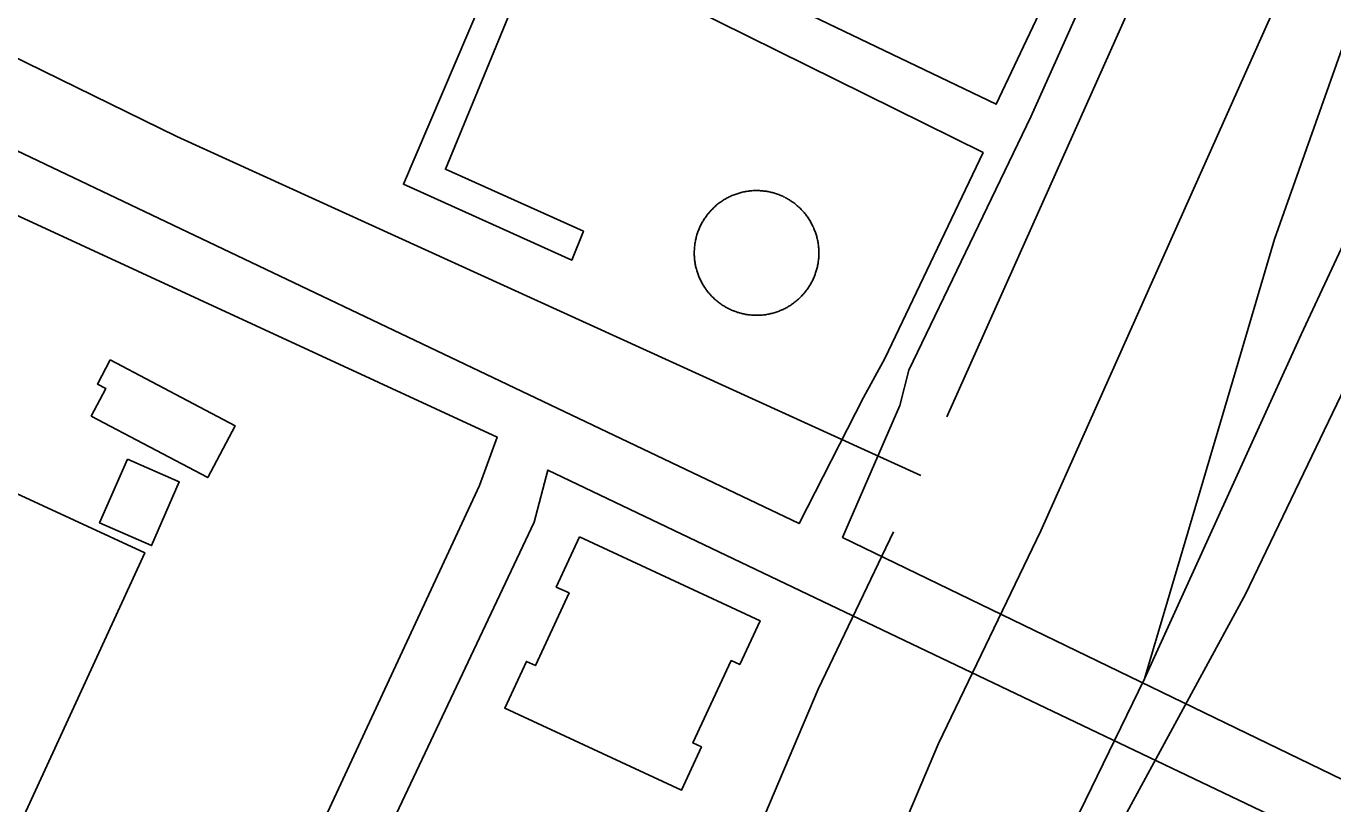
# Model space of a CAD drawing. Extents: x 3683613 to 3738215, y 469626 to 495384.
# Drawn here: x 3700142.6 to 3700439.3, y 477975.6 to 478152 of the extents above; entities that cross this region are included whole.
import ezdxf

# ---------------------------------------------------------------- set-up
doc = ezdxf.new("R2010")
doc.units = 0
for name, color, linetype in [('V-BLDG-OTLN', 7, 'Continuous'), ('V-DOMW-TANK', 7, 'Continuous'), ('V-RAIL-TRAK', 7, 'Continuous'), ('V-ROAD-CNTR', 7, 'Continuous'), ('V-UTIL-LINE', 7, 'Continuous')]:
    doc.layers.add(name, color=color, linetype=linetype)

msp = doc.modelspace()

# ---------------------------------------------------------------- linework, layer by layer
at = {"layer": 'V-BLDG-OTLN'}
for points in [[(3700161.69, 478076.3), (3700190.06, 478061.32), (3700183.86, 478049.56), (3700157.38, 478063.53), (3700160.69, 478069.8), (3700158.79, 478070.8)], [(3700077.83, 477957.72), (3700122.34, 478054.3), (3700169.54, 478032.54), (3700125.02, 477935.97)], [(3700165.61, 478053.74), (3700177.39, 478048.6), (3700171.09, 478034.15), (3700159.3, 478039.3)], [(3700268.26, 478036.1), (3700309.25, 478017.1), (3700304.64, 478007.15), (3700302.69, 478008.06), (3700294.02, 477989.36), (3700295.94, 477988.47), (3700291.38, 477978.64), (3700251.27, 477997.23), (3700256.2, 478007.86), (3700258.24, 478006.92), (3700265.88, 478023.4), (3700262.99, 478024.75)]]:
    msp.add_lwpolyline(points, close=True, dxfattribs=at)
at = {"layer": 'V-DOMW-TANK'}
for points in [[(3700295.66, 478094.52), (3700295.56, 478094.74), (3700295.46, 478094.97), (3700295.36, 478095.19), (3700295.27, 478095.42), (3700295.19, 478095.65), (3700295.1, 478095.89), (3700295.02, 478096.12), (3700294.95, 478096.35), (3700294.88, 478096.59), (3700294.81, 478096.83), (3700294.75, 478097.07), (3700294.69, 478097.31), (3700294.63, 478097.55), (3700294.58, 478097.79), (3700294.54, 478098.03), (3700294.5, 478098.28), (3700294.46, 478098.52), (3700294.43, 478098.77), (3700294.4, 478099.01), (3700294.37, 478099.26), (3700294.35, 478099.5), (3700294.33, 478099.75), (3700294.32, 478100), (3700294.31, 478100.24), (3700294.31, 478100.49), (3700294.31, 478100.74), (3700294.32, 478100.98), (3700294.33, 478101.23), (3700294.34, 478101.48), (3700294.36, 478101.72), (3700294.38, 478101.97), (3700294.41, 478102.22), (3700294.44, 478102.46), (3700294.48, 478102.7), (3700294.52, 478102.95), (3700294.56, 478103.19), (3700294.61, 478103.43), (3700294.66, 478103.67), (3700294.72, 478103.92), (3700294.78, 478104.15), (3700294.84, 478104.39), (3700294.92, 478104.63), (3700294.99, 478104.87), (3700295.06, 478105.1), (3700295.15, 478105.33), (3700295.23, 478105.56), (3700295.32, 478105.8), (3700295.42, 478106.02), (3700295.51, 478106.25), (3700295.61, 478106.48), (3700295.72, 478106.7), (3700295.83, 478106.92), (3700295.94, 478107.14), (3700296.06, 478107.36), (3700296.18, 478107.57), (3700296.3, 478107.79), (3700296.43, 478108), (3700296.56, 478108.21), (3700296.7, 478108.41), (3700296.84, 478108.61), (3700296.98, 478108.82), (3700297.13, 478109.02), (3700297.28, 478109.21), (3700297.43, 478109.41), (3700297.59, 478109.6), (3700297.74, 478109.79), (3700297.91, 478109.97), (3700298.07, 478110.16), (3700298.24, 478110.34), (3700298.42, 478110.51), (3700298.59, 478110.69), (3700298.77, 478110.86), (3700298.95, 478111.02), (3700299.13, 478111.19), (3700299.32, 478111.35), (3700299.51, 478111.51), (3700299.7, 478111.66), (3700299.9, 478111.82), (3700300.1, 478111.96), (3700300.3, 478112.1), (3700300.5, 478112.25), (3700300.71, 478112.38), (3700300.91, 478112.52), (3700301.12, 478112.65), (3700301.34, 478112.77), (3700301.55, 478112.9), (3700301.77, 478113.02), (3700301.98, 478113.13), (3700302.21, 478113.24), (3700302.43, 478113.35), (3700302.65, 478113.45), (3700302.88, 478113.55), (3700303.11, 478113.65), (3700303.34, 478113.74), (3700303.57, 478113.83), (3700303.8, 478113.91), (3700304.03, 478113.99), (3700304.27, 478114.06), (3700304.51, 478114.14), (3700304.74, 478114.2)], [(3700304.74, 478114.2), (3700304.98, 478114.26), (3700305.22, 478114.32), (3700305.46, 478114.38), (3700305.7, 478114.43), (3700305.95, 478114.47), (3700306.19, 478114.52), (3700306.44, 478114.55), (3700306.68, 478114.59), (3700306.93, 478114.61), (3700307.17, 478114.64), (3700307.42, 478114.66), (3700307.66, 478114.68), (3700307.91, 478114.69), (3700308.16, 478114.7), (3700308.4, 478114.7), (3700308.65, 478114.7), (3700308.9, 478114.69), (3700309.15, 478114.68), (3700309.39, 478114.67), (3700309.64, 478114.65), (3700309.88, 478114.63), (3700310.13, 478114.6), (3700310.37, 478114.57), (3700310.62, 478114.53), (3700310.86, 478114.49), (3700311.1, 478114.45), (3700311.35, 478114.4), (3700311.59, 478114.35), (3700311.83, 478114.29), (3700312.07, 478114.23), (3700312.31, 478114.17), (3700312.54, 478114.1), (3700312.78, 478114.02), (3700313.01, 478113.95), (3700313.25, 478113.86), (3700313.48, 478113.78), (3700313.71, 478113.69), (3700313.94, 478113.6), (3700314.17, 478113.5), (3700314.39, 478113.4), (3700314.61, 478113.29), (3700314.84, 478113.18), (3700315.05, 478113.07), (3700315.27, 478112.95), (3700315.49, 478112.83), (3700315.7, 478112.71), (3700315.91, 478112.58), (3700316.12, 478112.45), (3700316.33, 478112.31), (3700316.53, 478112.17), (3700316.73, 478112.03), (3700316.93, 478111.88), (3700317.13, 478111.73), (3700317.32, 478111.58), (3700317.51, 478111.42), (3700317.7, 478111.27), (3700317.89, 478111.1), (3700318.07, 478110.94), (3700318.25, 478110.77), (3700318.43, 478110.6), (3700318.6, 478110.42), (3700318.77, 478110.24), (3700318.94, 478110.06), (3700319.1, 478109.88), (3700319.26, 478109.69), (3700319.42, 478109.5), (3700319.58, 478109.31), (3700319.73, 478109.11), (3700319.88, 478108.92), (3700320.02, 478108.71), (3700320.16, 478108.51), (3700320.3, 478108.3), (3700320.43, 478108.1), (3700320.56, 478107.89), (3700320.69, 478107.68), (3700320.81, 478107.46), (3700320.93, 478107.24), (3700321.04, 478107.02), (3700321.15, 478106.8), (3700321.26, 478106.58), (3700321.36, 478106.36), (3700321.47, 478106.13), (3700321.56, 478105.9), (3700321.65, 478105.67), (3700321.74, 478105.44), (3700321.82, 478105.21), (3700321.9, 478104.98), (3700321.98, 478104.74), (3700322.05, 478104.51), (3700322.12, 478104.27), (3700322.18, 478104.03), (3700322.24, 478103.79), (3700322.29, 478103.55), (3700322.34, 478103.3), (3700322.39, 478103.06), (3700322.43, 478102.82), (3700322.47, 478102.58), (3700322.5, 478102.33), (3700322.53, 478102.09), (3700322.55, 478101.84)], [(3700322.55, 478101.84), (3700322.57, 478101.6), (3700322.59, 478101.35), (3700322.6, 478101.1), (3700322.61, 478100.85), (3700322.61, 478100.61), (3700322.61, 478100.36), (3700322.61, 478100.11), (3700322.6, 478099.87), (3700322.58, 478099.62), (3700322.56, 478099.37), (3700322.54, 478099.13), (3700322.51, 478098.88), (3700322.48, 478098.64), (3700322.45, 478098.39), (3700322.41, 478098.15), (3700322.37, 478097.91), (3700322.32, 478097.67), (3700322.26, 478097.42), (3700322.21, 478097.18), (3700322.15, 478096.94), (3700322.08, 478096.7), (3700322.01, 478096.47), (3700321.94, 478096.23), (3700321.86, 478096), (3700321.78, 478095.76), (3700321.7, 478095.53), (3700321.6, 478095.3), (3700321.51, 478095.07), (3700321.41, 478094.85), (3700321.31, 478094.62), (3700321.21, 478094.4), (3700321.1, 478094.18), (3700320.98, 478093.96), (3700320.87, 478093.74), (3700320.75, 478093.52), (3700320.62, 478093.31), (3700320.49, 478093.1), (3700320.36, 478092.89), (3700320.23, 478092.68), (3700320.09, 478092.48), (3700319.94, 478092.28), (3700319.8, 478092.08), (3700319.65, 478091.88), (3700319.5, 478091.69), (3700319.34, 478091.5), (3700319.18, 478091.31), (3700319.02, 478091.12), (3700318.85, 478090.94), (3700318.68, 478090.76), (3700318.51, 478090.59), (3700318.33, 478090.41), (3700318.16, 478090.24), (3700317.97, 478090.07), (3700317.79, 478089.91), (3700317.6, 478089.75), (3700317.41, 478089.59), (3700317.22, 478089.43), (3700317.03, 478089.28), (3700316.83, 478089.14), (3700316.63, 478088.99), (3700316.42, 478088.85), (3700316.22, 478088.71), (3700316.01, 478088.58), (3700315.8, 478088.45), (3700315.59, 478088.32), (3700315.38, 478088.2), (3700315.16, 478088.08), (3700314.94, 478087.97), (3700314.72, 478087.86), (3700314.5, 478087.75), (3700314.27, 478087.65), (3700314.05, 478087.55), (3700313.82, 478087.45), (3700313.59, 478087.36), (3700313.36, 478087.27), (3700313.12, 478087.19), (3700312.89, 478087.11), (3700312.66, 478087.03), (3700312.42, 478086.96), (3700312.18, 478086.9), (3700311.94, 478086.83), (3700311.71, 478086.77), (3700311.46, 478086.72), (3700311.22, 478086.67), (3700310.98, 478086.62), (3700310.73, 478086.58), (3700310.49, 478086.54), (3700310.25, 478086.51), (3700310, 478086.48), (3700309.75, 478086.46), (3700309.51, 478086.44), (3700309.26, 478086.42), (3700309.02, 478086.41), (3700308.77, 478086.4), (3700308.52, 478086.4), (3700308.27, 478086.4), (3700308.03, 478086.41), (3700307.78, 478086.42), (3700307.54, 478086.43), (3700307.29, 478086.45)], [(3700307.29, 478086.45), (3700307.04, 478086.47), (3700306.8, 478086.5), (3700306.55, 478086.53), (3700306.3, 478086.56), (3700306.06, 478086.6), (3700305.82, 478086.65), (3700305.58, 478086.7), (3700305.34, 478086.75), (3700305.1, 478086.8), (3700304.86, 478086.87), (3700304.62, 478086.93), (3700304.38, 478087), (3700304.15, 478087.07), (3700303.91, 478087.15), (3700303.68, 478087.23), (3700303.45, 478087.32), (3700303.22, 478087.41), (3700302.99, 478087.5), (3700302.76, 478087.6), (3700302.54, 478087.7), (3700302.31, 478087.8), (3700302.09, 478087.91), (3700301.87, 478088.03), (3700301.66, 478088.14), (3700301.44, 478088.27), (3700301.23, 478088.39), (3700301.01, 478088.51), (3700300.81, 478088.65), (3700300.6, 478088.78), (3700300.39, 478088.92), (3700300.19, 478089.07), (3700300, 478089.21), (3700299.8, 478089.36), (3700299.6, 478089.51), (3700299.41, 478089.67), (3700299.22, 478089.83), (3700299.04, 478089.99), (3700298.86, 478090.16), (3700298.68, 478090.33), (3700298.5, 478090.5), (3700298.33, 478090.68), (3700298.15, 478090.85), (3700297.99, 478091.04), (3700297.82, 478091.22), (3700297.66, 478091.41), (3700297.5, 478091.6), (3700297.35, 478091.79), (3700297.2, 478091.99), (3700297.05, 478092.18), (3700296.91, 478092.38), (3700296.77, 478092.59), (3700296.63, 478092.79), (3700296.5, 478093), (3700296.36, 478093.21), (3700296.24, 478093.42), (3700296.12, 478093.64), (3700296, 478093.86), (3700295.88, 478094.07), (3700295.77, 478094.29), (3700295.66, 478094.52)]]:
    msp.add_lwpolyline(points, dxfattribs=at)
at = {"layer": 'V-RAIL-TRAK'}
for points in [[(3700396.54, 478003.92), (3700416.58, 478071.64), (3700426.07, 478103.7), (3700460.6, 478201.06), (3700470.75, 478224.6), (3700479.16, 478241.33), (3700511.27, 478305.24), (3700587.88, 478469.51), (3700596.55, 478487.7), (3700597.52, 478489.73), (3700657.84, 478614.96), (3700718.62, 478746.53), (3700767.63, 478852.07), (3700811.3, 478944.6), (3700863.78, 479058.43), (3700874.44, 479079.69), (3700875.59, 479081.99), (3700922.18, 479182.54), (3700998.51, 479346.53)], [(3700305.39, 477825.43), (3700311.48, 477834.67), (3700317.4, 477844.03), (3700350.96, 477910.27), (3700396.54, 478003.92), (3700432.14, 478082.03), (3700495.62, 478218.04), (3700501.75, 478231.06), (3700530.44, 478292), (3700578.1, 478395.87), (3700618.66, 478476.92), (3700668.17, 478582.88), (3700711.42, 478680.37), (3700740.23, 478749.57)], [(3700317.4, 477844.03), (3700337.93, 477875), (3700378.83, 477948.37), (3700419.44, 478023.13), (3700453.41, 478093.62), (3700510.12, 478216.87), (3700514.16, 478225.42), (3700545.43, 478291.57), (3700599.8, 478402.79), (3700632.69, 478470.07), (3700640.57, 478486.2), (3700692.38, 478601.3), (3700757.78, 478743.36)]]:
    msp.add_lwpolyline(points, dxfattribs=at)
at = {"layer": 'V-ROAD-CNTR'}
for points in [[(3700351.69, 478063.35), (3700410.65, 478195.21), (3700433.85, 478245.62)], [(3700254.93, 477780.28), (3700256.35, 477782.25), (3700260.3, 477788.12), (3700264.43, 477794.73), (3700301.02, 477874.35), (3700349.78, 477989.23), (3700373, 478037.52), (3700437.97, 478182.81), (3700461.1, 478233.06)], [(3700345.74, 478050.05), (3700176.86, 478126.95), (3700138.82, 478145.54)], [(3700237.97, 477809), (3700273.57, 477886.48), (3700322.44, 478001.6), (3700339.58, 478037.24)]]:
    msp.add_lwpolyline(points, dxfattribs=at)
at = {"layer": 'V-UTIL-LINE'}
for points in [[(3700201.41, 478332.25), (3700179.84, 478289.06), (3700109.66, 478138.38), (3700318.1, 478039.16), (3700332.76, 478067.77), (3700337.56, 478076.58), (3700359.91, 478123.33), (3700259.79, 478172.88), (3700237.8, 478119.55), (3700269.14, 478105.48), (3700266.49, 478098.89), (3700228.28, 478116.15), (3700257.72, 478185.13), (3700299.69, 478277.78), (3700235.08, 478307.54), (3700226.33, 478287.21), (3700219.73, 478290.13), (3700225.54, 478305.51)], [(3700613.72, 478192.5), (3700591.38, 478145.21), (3700664.81, 478109.54), (3700575.52, 477915.16), (3700539.32, 477840.63), (3700436.47, 477889.57), (3700466.79, 477953.65), (3700489.62, 478005.87), (3700478.62, 478010.92), (3700458.34, 477972.94), (3700327.98, 478036.01), (3700340.98, 478065.97), (3700343.07, 478073.92), (3700370.74, 478131.4), (3700415.35, 478230.91)], [(3700263, 478182.18), (3700362.87, 478134.27), (3700407.82, 478229.15)], [(3700100.23, 478127.61), (3700249.53, 478058.77), (3700245.57, 478047.79), (3700118.5, 477774.76)], [(3700130.05, 477769.17), (3700257.98, 478039.48), (3700261.1, 478051.27), (3700453.33, 477959.49)]]:
    msp.add_lwpolyline(points, dxfattribs=at)

doc.saveas('drawing.dxf')
